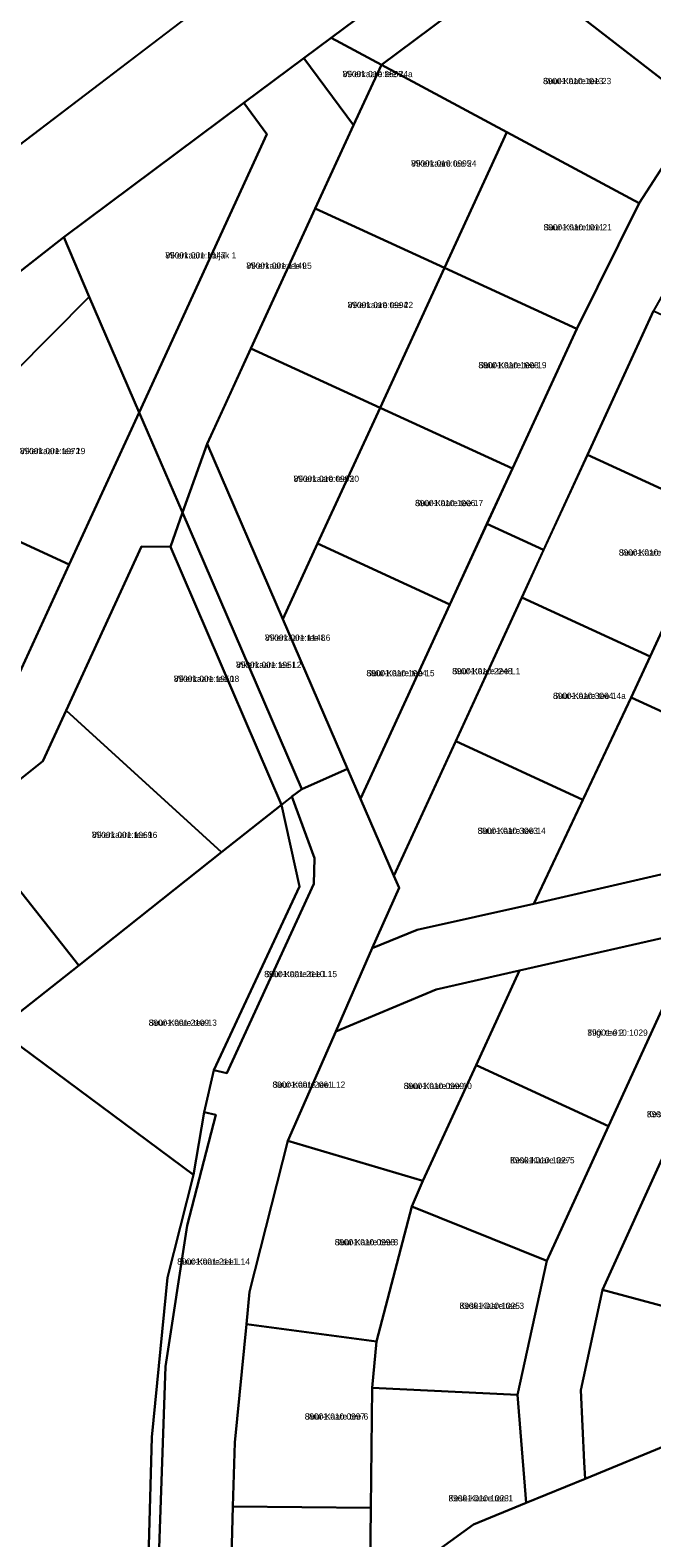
# Model space of a CAD drawing. Extents: x 526849 to 562296, y 6591741 to 6618546.
# Drawn here: x 547939 to 548088.5, y 6596511.6 to 6596873.7 of the extents above; entities that cross this region are included whole.
import ezdxf

# ---------------------------------------------------------------- set-up
doc = ezdxf.new("R2010")
doc.units = 0
for name, color, linetype in [('L_AADRESS', 7, 'Continuous'), ('PIIR', 7, 'Continuous'), ('TUNNUS', 7, 'Continuous')]:
    doc.layers.add(name, color=color, linetype=linetype)

msp = doc.modelspace()

# ---------------------------------------------------------------- linework, layer by layer
at = {"layer": 'PIIR'}
for points in [[(547861.04, 6596788.82), (547978.98, 6596878.42), (547989.06, 6596885.94), (548044.15, 6596926.99), (548087.26, 6596959.07), (548111.79, 6596975.64), (548121.73, 6596982.37), (548139.89, 6596994.66), (548153.95, 6597003.23), (548171.86, 6597012.97), (548177.82, 6597015.97), (548187.1, 6597020.65), (548289.91, 6597072.44), (548399.82, 6597127.6)], [(548340.48, 6597071.99), (548274.28, 6597038.68), (548258.39, 6597030.68), (548250.32, 6597026.62), (548242.98, 6597022.93), (548229.24, 6597016.02), (548215.39, 6597009.05), (548207.32, 6597004.99), (548199.98, 6597001.29), (548192.56, 6596997.56), (548185.68, 6596993.56), (548161.89, 6596979.74), (548110.32, 6596945.3), (548108.12, 6596943.83), (548090.48, 6596930.69), (548073.7, 6596918.2), (548045.42, 6596897.13), (548011.46, 6596871.84), (548004.85, 6596866.92), (547990.4, 6596856.21), (547947.11, 6596823.93), (547899.19, 6596786.52)], [(547930.75, 6596706.94), (547948.44, 6596745.36), (547965.27, 6596781.85), (547975.65, 6596757.86), (547972.75, 6596749.57), (547965.78, 6596749.62), (547947.67, 6596710.25), (547942.1, 6596698.07), (547923.55, 6596683.41)], [(547966.97, 6596419.65), (547971.57, 6596552.76), (547976.77, 6596586.6), (547983.69, 6596613.19), (547980.88, 6596613.84), (547983.19, 6596623.86), (547986.34, 6596623.14), (548007.26, 6596668.67), (548007.44, 6596674.78), (548001.98, 6596689.58), (548004.34, 6596691.39), (548015.36, 6596696.24), (548018.51, 6596689.02), (548026.46, 6596670.56), (548027.77, 6596667.67), (548021.29, 6596653.16), (548012.54, 6596633.18), (548001, 6596606.92), (547991.78, 6596570.65), (547991.04, 6596562.88), (547988.24, 6596534.45), (547987.81, 6596519.12), (547986.47, 6596470.8)], [(548099.77, 6596657.61), (548056.73, 6596647.81), (548036.65, 6596643.24), (548012.54, 6596633.18), (548021.29, 6596653.16), (548032.06, 6596657.58), (548060.19, 6596663.81), (548107.69, 6596674.79)]]:
    msp.add_lwpolyline(points, dxfattribs=at)
for points in [[(547912.06, 6596827.58), (547912.06, 6596929.92), (547927.43, 6596941.79), (547976.58, 6596876.59)], [(548055.59, 6596889.26), (548082.86, 6596909.57), (548117.96, 6596876.5), (548100.14, 6596854.79)], [(548142.45, 6596899.69), (548156.18, 6596891.49), (548131.02, 6596868.51), (548107.2, 6596838.73), (548088.93, 6596806.22), (548073.04, 6596771.71), (548062.5, 6596748.83), (548048.89, 6596755.1), (548054.99, 6596768.36), (548070.46, 6596801.97), (548085.44, 6596832.14), (548100.14, 6596854.79), (548117.96, 6596876.5)], [(548011.46, 6596871.84), (548045.42, 6596897.13), (548055.59, 6596889.26), (548023.51, 6596865.37)], [(548023.51, 6596865.37), (548055.59, 6596889.26), (548100.14, 6596854.79), (548085.44, 6596832.14), (548053.67, 6596849.18)], [(548004.85, 6596866.92), (548011.46, 6596871.84), (548023.51, 6596865.37), (548016.79, 6596850.88)], [(547981.61, 6596774.32), (547975.65, 6596757.86), (547965.27, 6596781.85), (547995.99, 6596848.66), (547990.4, 6596856.21), (548004.85, 6596866.92), (548016.79, 6596850.88), (548007.61, 6596830.85), (547992.14, 6596797.24)], [(548023.51, 6596865.37), (548053.67, 6596849.18), (548038.66, 6596816.58), (548007.61, 6596830.85), (548016.79, 6596850.88)], [(547947.11, 6596823.93), (547990.4, 6596856.21), (547995.99, 6596848.66), (547965.27, 6596781.85), (547953.24, 6596809.64)], [(548053.67, 6596849.18), (548085.44, 6596832.14), (548070.46, 6596801.97), (548038.66, 6596816.58)], [(548007.61, 6596830.85), (548038.66, 6596816.58), (548023.18, 6596782.97), (547992.14, 6596797.24)], [(547840.21, 6596701.64), (547821.17, 6596725.71), (547899.19, 6596786.52), (547947.11, 6596823.93), (547953.24, 6596809.64), (547907.88, 6596763.98), (547890.97, 6596746.93), (547867.34, 6596723.15)], [(548038.66, 6596816.58), (548070.46, 6596801.97), (548054.99, 6596768.36), (548023.18, 6596782.97)], [(547948.44, 6596745.36), (547907.88, 6596763.98), (547953.24, 6596809.64), (547965.27, 6596781.85)], [(548088.93, 6596806.22), (548119.82, 6596792), (548115.4, 6596782.41), (548103.93, 6596757.49), (548073.04, 6596771.71)], [(547992.14, 6596797.24), (548023.18, 6596782.97), (548008.17, 6596750.37), (547999.81, 6596732.2), (547981.61, 6596774.32), (547985.83, 6596783.53)], [(548023.18, 6596782.97), (548054.99, 6596768.36), (548039.97, 6596735.73), (548008.17, 6596750.37)], [(547975.65, 6596757.86), (547981.61, 6596774.32), (547999.81, 6596732.2), (548015.36, 6596696.24), (548004.34, 6596691.39)], [(548073.04, 6596771.71), (548103.93, 6596757.49), (548099.51, 6596747.9), (548088.14, 6596723.2), (548057.25, 6596737.42)], [(547925.72, 6596702.94), (547890.97, 6596746.93), (547907.88, 6596763.98), (547948.44, 6596745.36), (547930.75, 6596706.94)], [(547999.5, 6596687.63), (547972.75, 6596749.57), (547975.65, 6596757.86), (548004.34, 6596691.39), (548001.98, 6596689.58)], [(548048.89, 6596755.1), (548062.5, 6596748.83), (548057.25, 6596737.42), (548026.46, 6596670.56), (548018.51, 6596689.02), (548039.97, 6596735.73)], [(547985.02, 6596676.23), (547947.67, 6596710.25), (547965.78, 6596749.62), (547972.75, 6596749.57), (547999.5, 6596687.63)], [(548008.17, 6596750.37), (548039.97, 6596735.73), (548018.51, 6596689.02), (548015.36, 6596696.24), (547999.81, 6596732.2)], [(548099.51, 6596747.9), (548134.04, 6596732.03), (548118.15, 6596697.51), (548083.54, 6596713.42), (548088.14, 6596723.2)], [(548057.25, 6596737.42), (548088.14, 6596723.2), (548083.54, 6596713.42), (548071.96, 6596688.81), (548041.36, 6596702.9)], [(548083.54, 6596713.42), (548118.15, 6596697.51), (548107.69, 6596674.79), (548060.19, 6596663.81)], [(547950.71, 6596649.03), (547923.55, 6596683.41), (547942.1, 6596698.07), (547947.67, 6596710.25), (547985.02, 6596676.23)], [(548041.36, 6596702.9), (548071.96, 6596688.81), (548060.19, 6596663.81), (548032.06, 6596657.58), (548021.29, 6596653.16), (548027.77, 6596667.67), (548026.46, 6596670.56)], [(547999.5, 6596687.63), (548001.45, 6596689.16), (548001.98, 6596689.58), (548007.44, 6596674.78), (548007.26, 6596668.67), (547986.34, 6596623.14), (547983.19, 6596623.86), (548003.84, 6596668.02)], [(547999.5, 6596687.63), (548003.84, 6596668.02), (547983.19, 6596623.86), (547980.88, 6596613.84), (547978.29, 6596598.72), (547931.23, 6596633.65), (547950.71, 6596649.03), (547985.02, 6596676.23)], [(547931.23, 6596633.65), (547918.44, 6596623.56), (547891.3, 6596657.9), (547923.55, 6596683.41), (547950.71, 6596649.03)], [(548099.77, 6596657.61), (548118.42, 6596662.24), (548107.26, 6596638), (548092.2, 6596605.3), (548076.68, 6596571.11), (548071.45, 6596547.06), (548072.29, 6596529.75), (548072.48, 6596525.76), (548058.33, 6596519.97), (548058.01, 6596523.95), (548056.25, 6596545.88), (548063.31, 6596578.12), (548078.07, 6596610.46)], [(548056.73, 6596647.81), (548099.77, 6596657.61), (548078.07, 6596610.46), (548046.28, 6596625.1)], [(548012.54, 6596633.18), (548036.65, 6596643.24), (548056.73, 6596647.81), (548046.28, 6596625.1), (548033.49, 6596597.34), (548001, 6596606.92)], [(547931.23, 6596633.65), (547978.29, 6596598.72), (547972.03, 6596574.06), (547968.27, 6596535.73), (547965.06, 6596419.74), (547883.61, 6596423.42), (547792.28, 6596408.8), (547790.5, 6596522.32), (547849.26, 6596568.9), (547853.99, 6596572.58), (547886.2, 6596598.03), (547918.44, 6596623.56)], [(548046.28, 6596625.1), (548078.07, 6596610.46), (548063.31, 6596578.12), (548030.83, 6596591.15), (548033.49, 6596597.34)], [(547978.29, 6596598.72), (547980.88, 6596613.84), (547983.69, 6596613.19), (547976.77, 6596586.6), (547971.57, 6596552.76), (547966.97, 6596419.65), (547965.06, 6596419.74), (547968.27, 6596535.73), (547972.03, 6596574.06)], [(548001, 6596606.92), (548033.49, 6596597.34), (548030.83, 6596591.15), (548022.31, 6596558.72), (547991.04, 6596562.88), (547991.78, 6596570.65)], [(548092.2, 6596605.3), (548124.9, 6596590.24), (548119.13, 6596577.52), (548114.64, 6596567.08), (548112.28, 6596561.56), (548106.48, 6596563.12), (548076.68, 6596571.11)], [(548030.83, 6596591.15), (548063.31, 6596578.12), (548056.25, 6596545.88), (548021.29, 6596547.63), (548022.31, 6596558.72)], [(548174.23, 6596575.44), (548175.15, 6596575.22), (548190.61, 6596474.37), (548041.42, 6596431.3), (548022.67, 6596487.09), (548020.68, 6596493), (548029.94, 6596503.41), (548045.64, 6596514.77), (548058.33, 6596519.97), (548072.48, 6596525.76), (548093.06, 6596534.19), (548103.59, 6596550.07), (548107.07, 6596549.43), (548144.88, 6596542.54), (548150.73, 6596561.31), (548153.6, 6596565.12), (548163.74, 6596578.62)], [(548076.68, 6596571.11), (548106.48, 6596563.12), (548112.28, 6596561.56), (548107.07, 6596549.43), (548103.59, 6596550.07), (548093.06, 6596534.19), (548072.48, 6596525.76), (548072.29, 6596529.75), (548071.45, 6596547.06)], [(547991.04, 6596562.88), (548022.31, 6596558.72), (548021.29, 6596547.63), (548020.99, 6596518.75), (547987.81, 6596519.12), (547988.24, 6596534.45)], [(548021.29, 6596547.63), (548056.25, 6596545.88), (548058.01, 6596523.95), (548058.33, 6596519.97), (548045.64, 6596514.77), (548029.94, 6596503.41), (548020.68, 6596493), (548020.73, 6596497), (548020.99, 6596518.75)], [(547987.81, 6596519.12), (548020.99, 6596518.75), (548020.73, 6596497), (548020.68, 6596493), (548022.67, 6596487.09), (548005.65, 6596470.31), (547986.47, 6596470.8)]]:
    msp.add_lwpolyline(points, close=True, dxfattribs=at)

# ---------------------------------------------------------------- texts
at = {"layer": 'L_AADRESS'}
for s, p in [('Vikerkaare tee 24a', (548014.18, 6596862.38)), ('Suur-Kaare tee 23', (548062.36, 6596860.7)), ('Vikerkaare tee 24', (548030.64, 6596840.9)), ('Suur-Kaare tee 21', (548062.49, 6596825.57)), ('Vikerkaare haljak 1', (547971.55, 6596818.83)), ('Vikerkaare tee L5', (547991.03, 6596816.35)), ('Vikerkaare tee 22', (548015.4, 6596806.91)), ('Suur-Kaare tee 19', (548046.82, 6596792.47)), ('Vikerkaare tee 19', (547936.58, 6596771.84)), ('Vikerkaare tee 20', (548002.39, 6596765.17)), ('Suur-Kaare tee 17', (548031.58, 6596759.35)), ('Suur-Kaare tee 16', (548080.59, 6596747.46)), ('Vikerkaare tee L6', (547995.5, 6596727.01)), ('Vikerkaare tee L2', (547988.55, 6596720.49)), ('Vikerkaare tee 18', (547973.59, 6596717.14)), ('Suur-Kaare tee 15', (548019.89, 6596718.5)), ('Suur-Kaare tee L1', (548040.5, 6596718.98)), ('Suur-Kaare tee 14a', (548064.75, 6596713.05)), ('Vikerkaare tee 16', (547953.9, 6596679.64)), ('Suur-Kaare tee 14', (548046.62, 6596680.64)), ('Suur-Kaare tee L15', (547995.31, 6596646.23)), ('Suur-Kaare tee 13', (547967.54, 6596634.54)), ('Tiigi tee 2', (548073.03, 6596632.15)), ('Suur-Kaare tee L12', (547997.3, 6596619.66)), ('Suur-Kaare tee 10', (548028.86, 6596619.35)), ('Kesk-Kaare tee L1', (548087.34, 6596612.59)), ('Kesk-Kaare tee 5', (548054.45, 6596601.51)), ('Suur-Kaare tee 8', (548012.27, 6596581.83)), ('Suur-Kaare tee L14', (547974.38, 6596577.16)), ('Kesk-Kaare tee 3', (548042.3, 6596566.56)), ('Suur-Kaare tee 6', (548005.06, 6596539.97)), ('Kesk-Kaare tee 1', (548039.65, 6596520.32))]:
    msp.add_text(s, height=1.5, dxfattribs=at).set_placement(p)
at = {"layer": 'TUNNUS'}
for s, p in [('89001:010:2657', (548014.18, 6596862.38)), ('89001:010:1013', (548062.36, 6596860.7)), ('89001:010:0995', (548030.64, 6596840.9)), ('89001:010:1011', (548062.49, 6596825.57)), ('89001:001:1147', (547971.55, 6596818.83)), ('89001:001:1149', (547991.03, 6596816.35)), ('89001:010:0994', (548015.4, 6596806.91)), ('89001:010:1008', (548046.82, 6596792.47)), ('89001:001:1072', (547936.58, 6596771.84)), ('89001:010:0993', (548002.39, 6596765.17)), ('89001:010:1006', (548031.58, 6596759.35)), ('89001:010:1005', (548080.59, 6596747.46)), ('89001:001:1148', (547995.5, 6596727.01)), ('89001:001:1951', (547988.55, 6596720.49)), ('89001:001:1950', (547973.59, 6596717.14)), ('89001:010:1004', (548019.89, 6596718.5)), ('89001:010:2248', (548040.5, 6596718.98)), ('89001:010:3064', (548064.75, 6596713.05)), ('89001:001:1069', (547953.9, 6596679.64)), ('89001:010:3063', (548046.62, 6596680.64)), ('89001:001:2110', (547995.31, 6596646.23)), ('89001:001:2109', (547967.54, 6596634.54)), ('89001:010:1029', (548073.03, 6596632.15)), ('89001:001:2061', (547997.3, 6596619.66)), ('89001:010:0999', (548028.86, 6596619.35)), ('89001:010:1084', (548087.34, 6596612.59)), ('89001:010:1027', (548054.45, 6596601.51)), ('89001:010:0998', (548012.27, 6596581.83)), ('89001:001:2111', (547974.38, 6596577.16)), ('89001:010:1025', (548042.3, 6596566.56)), ('89001:010:0997', (548005.06, 6596539.97)), ('89001:010:1023', (548039.65, 6596520.32))]:
    msp.add_text(s, height=1.5, dxfattribs=at).set_placement(p)

doc.saveas('drawing.dxf')
